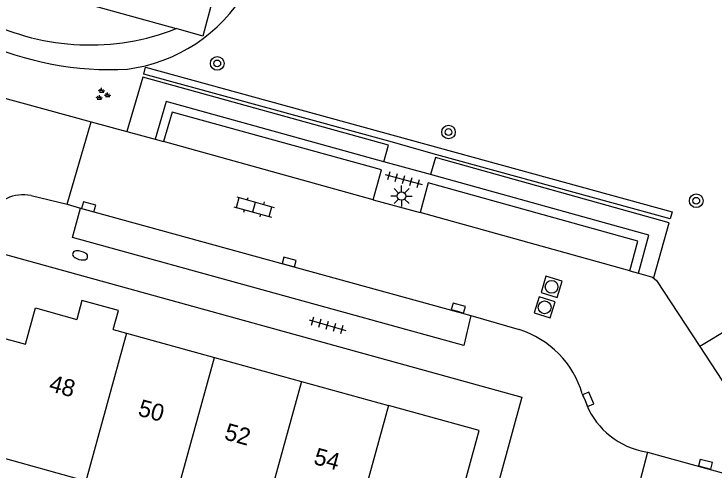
# Model space of a CAD drawing. Extents: x 136000 to 141014, y 402000 to 403500.
# Drawn here: x 138933.4 to 138974.65, y 402466.95 to 402493.85 of the extents above; entities that cross this region are included whole.
import ezdxf

# ---------------------------------------------------------------- set-up
doc = ezdxf.new("R2010")
doc.units = 0
for name, color, linetype in [('gg-anno-huisnummerreeks BGT', 7, 'Continuous'), ('gg-bbg-gedigitaliseerde bebouwing', 7, 'Continuous'), ('gg-bbg-hoofdgebouw', 7, 'Continuous'), ('gg-bbg-tussenscheiding', 7, 'Continuous'), ('gg-knt-verharding', 7, 'Continuous'), ('gg-knt-verharding nz', 7, 'Continuous'), ('gt-grn-groengrens', 7, 'Continuous'), ('gt-symb-boom', 7, 'Continuous'), ('gt-symb-brandkraan', 7, 'Continuous'), ('gt-symb-groenvak', 7, 'Continuous'), ('gt-symb-klinker verharding', 7, 'Continuous'), ('gt-symb-kolk', 7, 'Continuous'), ('gt-symb-lichtmast', 7, 'Continuous'), ('gt-symb-rioolschacht', 7, 'Continuous'), ('gt-symb-tegel verharding', 7, 'Continuous')]:
    doc.layers.add(name, color=color, linetype=linetype)

# ---------------------------------------------------------------- blocks, each defined once
blk = doc.blocks.new('gt0-BOOM')
at = {"layer": 'gt-symb-boom'}
for radius in [0.4, 0.2]:
    blk.add_circle((0, 0), radius, dxfattribs=at)
blk = doc.blocks.new('gt0-LMAST')
at = {"layer": 'gt-symb-lichtmast'}
for p, q in [((-0.182, 0.173), (-0.447, 0.438)), ((-0.005, 0.246), (-0.005, 0.621)), ((0.172, 0.173), (0.437, 0.438)), ((-0.255, -0.004), (-0.63, -0.004)), ((-0.182, -0.181), (-0.447, -0.446)), ((-0.005, -0.254), (-0.005, -0.629)), ((0.437, -0.446), (0.172, -0.181)), ((0.245, -0.004), (0.62, -0.004))]:
    blk.add_line(p, q, dxfattribs=at)
blk.add_circle((-0.005, -0.004), 0.25, dxfattribs=at)
blk = doc.blocks.new('gt0-TEG1')
at = {"layer": 'gt-symb-tegel verharding'}
for p, q in [((-1.125, 0), (1.125, 0)), ((-0.9, -0.25), (-0.9, 0.25)), ((-0.45, -0.25), (-0.45, 0.25)), ((0, -0.25), (0, 0.25)), ((0.45, -0.25), (0.45, 0.25)), ((0.9, -0.25), (0.9, 0.25))]:
    blk.add_line(p, q, dxfattribs=at)
blk = doc.blocks.new('gt0-KOLK')
at = {"layer": 'gt-symb-kolk'}
blk.add_lwpolyline([(0, 0), (0.375, 0), (0.375, 0.4), (-0.375, 0.4), (-0.375, 0), (0, 0)], dxfattribs=at)
blk = doc.blocks.new('gt0-RS')
at = {"layer": 'gt-symb-rioolschacht'}
blk.add_lwpolyline([(-0.5, -0.5), (0.5, -0.5), (0.5, 0.5), (-0.5, 0.5)], close=True, dxfattribs=at)
blk.add_circle((0, 0), 0.375, dxfattribs=at)
blk = doc.blocks.new('gt0-KL1')
at = {"layer": 'gt-symb-klinker verharding'}
for p, q in [((-0.5, 0.3), (-0.5, 0.45)), ((0.5, 0.3), (0.5, 0.45)), ((-1.15, 0.3), (1.15, 0.3)), ((-1, -0.3), (-1, 0.3)), ((0, -0.3), (0, 0.3)), ((1, -0.3), (1, 0.3)), ((-1.15, -0.3), (1.15, -0.3)), ((-0.5, -0.45), (-0.5, -0.3)), ((0.5, -0.45), (0.5, -0.3))]:
    blk.add_line(p, q, dxfattribs=at)
blk = doc.blocks.new('gt0-GRVAK')
at = {"layer": 'gt-symb-groenvak'}
for p, q in [((-0.11, 0.189), (-0.228, 0.24)), ((-0.182, 0.153), (0.088, 0.153)), ((-0.091, 0.211), (-0.156, 0.322)), ((-0.047, 0.214), (-0.047, 0.393)), ((-0.004, 0.211), (0.061, 0.322)), ((0.015, 0.189), (0.133, 0.24)), ((0.262, -0.052), (0.197, 0.059)), ((0.305, -0.049), (0.305, 0.13)), ((0.349, -0.052), (0.414, 0.059)), ((-0.245, -0.228), (-0.363, -0.177)), ((-0.318, -0.264), (-0.047, -0.264)), ((-0.226, -0.206), (-0.291, -0.095)), ((-0.183, -0.203), (-0.183, -0.024)), ((-0.139, -0.206), (-0.074, -0.095)), ((-0.12, -0.228), (-0.002, -0.177)), ((0.243, -0.074), (0.125, -0.023)), ((0.17, -0.11), (0.441, -0.11)), ((0.368, -0.074), (0.486, -0.023))]:
    blk.add_line(p, q, dxfattribs=at)
blk = doc.blocks.new('gt0-BR')
at = {"layer": 'gt-symb-brandkraan'}
for centre, radius, start, end in [((-0.244, 0), 0.206, 107.5669, 252.4331), ((0.599, -2.664), 3, 106.892, 107.5669), ((0, -0.691), 0.938, 73.108, 106.892), ((-0.599, -2.664), 3, 72.4331, 73.108), ((0.244, 0), 0.206, 287.567, 72.4331), ((0.599, 2.664), 3, 252.4331, 253.108), ((0, 0.691), 0.938, 253.108, 286.8921), ((-0.599, 2.664), 3, 286.8921, 287.567)]:
    blk.add_arc(centre, radius, start, end, dxfattribs=at)

msp = doc.modelspace()

# ---------------------------------------------------------------- linework, layer by layer
at = {"layer": 'gg-bbg-gedigitaliseerde bebouwing'}
msp.add_line((138937.641, 402466.356), (138932.286, 402467.833), dxfattribs=at)
at = {"layer": 'gg-bbg-hoofdgebouw'}
for p, q in [((138939.255, 402475.278), (138940.042, 402475.061)), ((138940.042, 402475.061), (138945.218, 402473.635)), ((138945.218, 402473.635), (138950.349, 402472.221)), ((138950.349, 402472.221), (138955.477, 402470.808))]:
    msp.add_line(p, q, dxfattribs=at)
for points in [[(138939.255, 402475.278), (138939.562, 402476.393), (138937.409, 402476.984), (138937.102, 402475.871)], [(138930.875, 402475.279), (138934.083, 402474.409), (138934.662, 402476.544), (138937.102, 402475.871)], [(138959.488, 402464.533), (138960.808, 402469.339), (138955.477, 402470.808)]]:
    msp.add_lwpolyline(points, dxfattribs=at)
at = {"layer": 'gg-bbg-tussenscheiding'}
for p, q in [((138940.042, 402475.061), (138937.641, 402466.356)), ((138942.819, 402464.927), (138945.218, 402473.635)), ((138950.349, 402472.221), (138947.949, 402463.512)), ((138955.477, 402470.808), (138953.077, 402462.097))]:
    msp.add_line(p, q, dxfattribs=at)
at = {"layer": 'gg-knt-verharding'}
for p, q in [((138930.675, 402489.494), (138937.942, 402487.512)), ((138936.542, 402482.664), (138937.942, 402487.512)), ((138937.942, 402487.512), (138940.05, 402486.938)), ((138940.05, 402486.938), (138941.719, 402486.484)), ((138941.719, 402486.484), (138942.211, 402486.347)), ((138957.95, 402484.394), (138955.196, 402485.155)), ((138934.411, 402483.163), (138936.542, 402482.664)), ((138936.542, 402482.664), (138937.316, 402482.43)), ((138954.573, 402482.915), (138957.332, 402482.174)), ((138969.691, 402478.739), (138970.194, 402478.598)), ((138970.194, 402478.598), (138971.036, 402478.368)), ((138977.762, 402476.673), (138973.808, 402474.282)), ((138960.321, 402476.1), (138963.168, 402475.27)), ((138966.886, 402471.49), (138967.051, 402471.096)), ((138970.338, 402468.134), (138970.725, 402468.057))]:
    msp.add_line(p, q, dxfattribs=at)
for points in [[(138937.975, 402510.32), (138934.067, 402495.464), (138942.962, 402492.991)], [(138945.14, 402494.846), (138944.53, 402492.555), (138942.962, 402492.991)], [(138955.196, 402485.155), (138942.369, 402488.702), (138941.719, 402486.484)], [(138954.573, 402482.915), (138955.059, 402484.675), (138942.719, 402488.081), (138942.211, 402486.347)], [(138970.194, 402478.598), (138970.817, 402480.836), (138957.95, 402484.394)], [(138969.691, 402478.739), (138970.165, 402480.486), (138957.812, 402483.911), (138957.332, 402482.174)], [(138960.321, 402476.1), (138959.912, 402474.336), (138936.851, 402480.699), (138937.316, 402482.43)], [(138932.171, 402479.886), (138963.332, 402471.289), (138962.014, 402466.491), (138993.229, 402457.855)], [(138971.036, 402478.368), (138971.258, 402478.17), (138973.808, 402474.282)], [(138973.808, 402474.282), (138975.107, 402472.302), (138975.365, 402472.071)], [(138970.725, 402468.057), (138970.284, 402466.326), (138993.292, 402459.969)]]:
    msp.add_lwpolyline(points, dxfattribs=at)
for centre, radius, start, end in [((138938.904, 402500.002), 9.464, 277.1628, 329.5632), ((138937.871, 402505.958), 13.93, 243.7224, 291.4354), ((138939.047, 402508.887), 18.305, 245.2052, 273.2491), ((138933.955, 402480.851), 2.356, 78.8443, 150.3192), ((138961.499, 402469.91), 5.614, 16.3461, 72.7064), ((138971.395, 402472.612), 4.601, 199.2371, 256.7172)]:
    msp.add_arc(centre, radius, start, end, dxfattribs=at)
at = {"layer": 'gg-knt-verharding nz'}
for p, q in [((138954.573, 402482.915), (138942.211, 402486.347)), ((138937.316, 402482.43), (138960.321, 402476.1)), ((138969.691, 402478.739), (138957.332, 402482.174)), ((138970.725, 402468.057), (138993.761, 402461.718))]:
    msp.add_line(p, q, dxfattribs=at)
at = {"layer": 'gt-grn-groengrens'}
for points in [[(138941.045, 402490.31), (138941.156, 402490.716), (138972.182, 402482.214), (138972.073, 402481.799), (138958.313, 402485.558), (138955.494, 402486.36), (138941.045, 402490.31)], [(138955.196, 402485.155), (138955.473, 402486.127), (138940.999, 402490.128), (138940.05, 402486.938)], [(138971.036, 402478.368), (138971.105, 402478.349), (138972.003, 402481.567), (138958.239, 402485.41), (138957.95, 402484.394)]]:
    msp.add_lwpolyline(points, dxfattribs=at)

# ---------------------------------------------------------------- block references
at = {"layer": 'gt-symb-boom'}
for p in [(138945.379, 402490.942), (138959.008, 402486.902), (138973.603, 402482.856)]:
    msp.add_blockref('gt0-BOOM', p, dxfattribs=at)
at = {"layer": 'gt-symb-brandkraan', "rotation": -15.245070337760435}
msp.add_blockref('gt0-BR', (138937.298, 402479.641), dxfattribs=at)
at = {"layer": 'gt-symb-groenvak'}
msp.add_blockref('gt0-GRVAK', (138938.616, 402489.106), dxfattribs=at)
at = {"layer": 'gt-symb-klinker verharding', "rotation": -15.606930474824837}
msp.add_blockref('gt0-KL1', (138947.553, 402482.486), dxfattribs=at)
at = {"layer": 'gt-symb-kolk'}
for p, rotation in [((138937.749, 402482.311), -15.481185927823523), ((138949.568, 402479.059), -15.370725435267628), ((138959.529, 402476.349), -15.606930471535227), ((138967.05, 402471.091), -67.23027336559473), ((138974.098, 402467.15), -15.134475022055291)]:
    msp.add_blockref('gt0-KOLK', p, dxfattribs=dict(at, rotation=rotation))
at = {"layer": 'gt-symb-lichtmast'}
msp.add_blockref('gt0-LMAST', (138956.243, 402483.141), dxfattribs=at)
at = {"layer": 'gt-symb-rioolschacht'}
for p, rotation in [((138965.081, 402477.79), -16.858398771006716), ((138964.672, 402476.584), -17.40188791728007)]:
    msp.add_blockref('gt0-RS', p, dxfattribs=dict(at, rotation=rotation))
at = {"layer": 'gt-symb-tegel verharding'}
for p, rotation in [((138956.362, 402484.108), -15.245070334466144), ((138951.868, 402475.535), -15.898187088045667)]:
    msp.add_blockref('gt0-TEG1', p, dxfattribs=dict(at, rotation=rotation))

# ---------------------------------------------------------------- texts
at = {"layer": 'gg-anno-huisnummerreeks BGT'}
for s, p in [('48', (138935.407, 402471.67)), ('50', (138940.653, 402470.225)), ('52', (138945.74, 402468.823)), ('54', (138951, 402467.373))]:
    msp.add_text(s, height=1, rotation=344.6, dxfattribs=at).set_placement(p)

doc.saveas('drawing.dxf')
